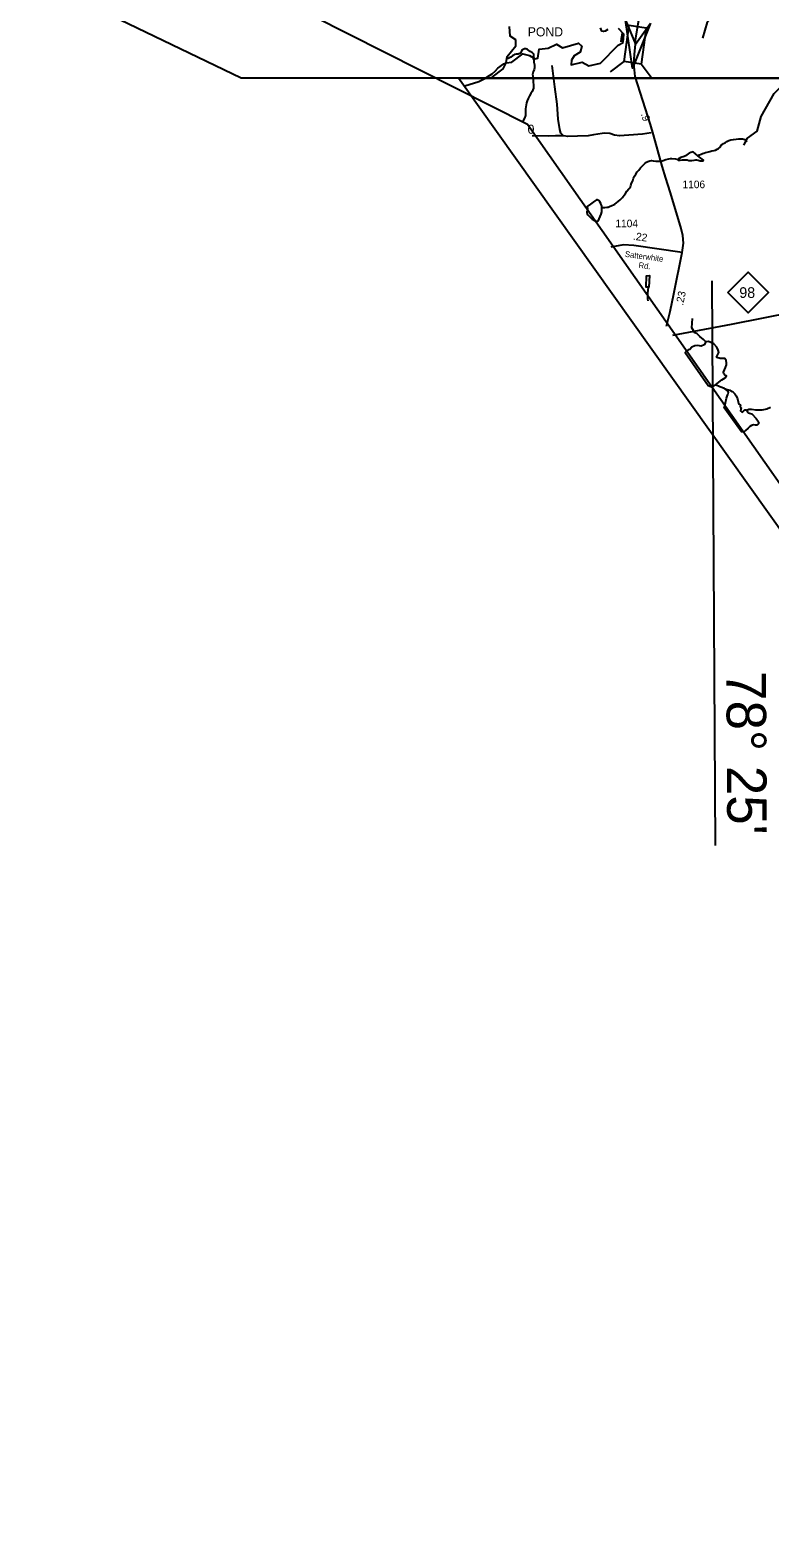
# Model space of a CAD drawing. Extents: x 2126262 to 2293712, y 749403 to 919119.
# Drawn here: x 2161408 to 2173567, y 787075 to 811845 of the extents above; entities that cross this region are included whole.
import ezdxf

# ---------------------------------------------------------------- set-up
doc = ezdxf.new("R2010")
doc.units = 0
for name, color, linetype in [('Exist Boundary Political CountyLine', 7, 'Continuous'), ('Exist Hydrographic Creek Single Shore', 7, 'Continuous'), ('Exist Hydrographic Lake Shore', 7, 'Continuous'), ('Exist Hydrographic Misc Water Feature', 7, 'Continuous'), ('Exist Hydrographic Pond Over 1500 Sq Ft', 7, 'Continuous'), ('Exist Hydrographic Pond Over 1500 Sq Ft Label', 7, 'Continuous'), ('Exist Road Non-System Type 51', 7, 'Continuous'), ('Exist Road Primary NC Attributed', 7, 'Continuous'), ('Exist Road Primary NC Shield CELL', 7, 'Continuous'), ('Exist Road Primary NC Shield Number Label', 7, 'Continuous'), ('Exist Road Secondary Mileage Hundredths English Label', 7, 'Continuous'), ('Exist Road Secondary Structure Standard Bridge Attributed CELL', 7, 'Continuous'), ('Exist Road Secondary Structure Standard Bridge CELL', 7, 'Continuous'), ('Exist Road Secondary Type 51 Attributed', 7, 'Continuous'), ('Exist Road Secondary Type 51 Label', 7, 'Continuous'), ('Exist Road Secondary Type 51 Number Label', 7, 'Continuous'), ('Map Preparation Inset Cut Line', 7, 'Continuous'), ('Map Preparation Longitude Latitude Lines', 7, 'Continuous')]:
    doc.layers.add(name, color=color, linetype=linetype)

msp = doc.modelspace()

# ---------------------------------------------------------------- linework, layer by layer
at = {"layer": 'Exist Boundary Political CountyLine'}
msp.add_lwpolyline([(2192123, 787075), (2191946, 788440), (2191462, 794425), (2179296, 796467), (2169585, 810292), (2151371, 819486), (2149836, 820238), (2146071, 821922), (2135812, 826367), (2134134, 827150), (2133839, 827270)], dxfattribs=at)
at = {"layer": 'Exist Hydrographic Creek Single Shore'}
for points in [[(2168555, 810932), (2168786, 811002), (2168880, 811051), (2168958, 811101), (2169003, 811125), (2169052, 811170), (2169097, 811219), (2169195, 811289), (2169235, 811309)], [(2172514, 806725), (2172476, 806763), (2172416, 806812), (2172367, 806861), (2172336, 806872), (2172287, 806952), (2172297, 807110)], [(2172824, 805959), (2172745, 805986), (2172675, 806017)], [(2173580, 805646), (2173517, 805618), (2173436, 805604), (2173338, 805604), (2173268, 805615), (2173223, 805611), (2173188, 805597)]]:
    msp.add_lwpolyline(points, dxfattribs=at)
at = {"layer": 'Exist Hydrographic Lake Shore'}
for points in [[(2169235, 811309), (2169251, 811410), (2169391, 811585), (2169391, 811686), (2169299, 811744), (2169290, 811902)], [(2170904, 811853), (2170859, 811828), (2170834, 811820), (2170807, 811827), (2170783, 811880)], [(2171156, 811642), (2171165, 811776), (2171078, 811872)], [(2169235, 811309), (2169326, 811320), (2169509, 811454), (2169617, 811429), (2169709, 811371), (2169751, 811387), (2169775, 811531), (2169925, 811547), (2170058, 811613), (2170158, 811556), (2170424, 811632), (2170475, 811582), (2170450, 811484), (2170350, 811424), (2170309, 811349), (2170301, 811274), (2170484, 811316), (2170593, 811258), (2170784, 811303), (2171074, 811596), (2171156, 811642)]]:
    msp.add_lwpolyline(points, dxfattribs=at)
at = {"layer": 'Exist Hydrographic Misc Water Feature'}
for p, q in [((2171141, 811788), (2171125, 811700)), ((2171125, 811700), (2171116, 811654))]:
    msp.add_line(p, q, dxfattribs=at)
for points in [[(2169690, 811356), (2169686, 811360), (2169680, 811368), (2169682, 811386), (2169686, 811414), (2169687, 811430), (2169687, 811440), (2169686, 811452), (2169677, 811462), (2169665, 811472), (2169629, 811494), (2169605, 811512), (2169583, 811526), (2169571, 811532), (2169555, 811537), (2169541, 811539), (2169533, 811537), (2169513, 811529), (2169501, 811523), (2169493, 811515), (2169482, 811487), (2169475, 811475), (2169467, 811467), (2169456, 811459), (2169443, 811455), (2169432, 811451), (2169398, 811448), (2169372, 811442), (2169355, 811434), (2169342, 811428), (2169310, 811400), (2169288, 811388), (2169278, 811382), (2169268, 811380), (2169262, 811384)], [(2173141, 809956), (2173199, 810072), (2173357, 810184), (2173422, 810425), (2173636, 810802), (2173843, 811011), (2174027, 811046), (2174134, 811172), (2174159, 811270), (2174125, 811336), (2174132, 811520), (2174215, 811630)], [(2169004, 811072), (2169185, 811208), (2169235, 811309)], [(2169690, 811356), (2169688, 811350), (2169688, 811336), (2169690, 811316), (2169698, 811276), (2169701, 811248), (2169697, 811228), (2169691, 811198), (2169677, 811162), (2169671, 811138), (2169668, 811116), (2169669, 811092), (2169674, 811042), (2169678, 810988), (2169682, 810944), (2169683, 810914), (2169680, 810890), (2169671, 810864), (2169659, 810838), (2169639, 810806), (2169615, 810764), (2169594, 810724), (2169580, 810686), (2169568, 810648), (2169562, 810616), (2169552, 810551), (2169549, 810503), (2169551, 810462), (2169549, 810442), (2169535, 810401), (2169512, 810360), (2169502, 810334)], [(2172386, 809778), (2172410, 809796), (2172436, 809808), (2172458, 809818), (2172480, 809826), (2172508, 809832), (2172537, 809842), (2172579, 809851), (2172615, 809861), (2172650, 809867), (2172675, 809875), (2172702, 809887), (2172721, 809901), (2172749, 809923), (2172775, 809958), (2172783, 809966), (2172803, 809980), (2172831, 809996), (2172858, 810016), (2172891, 810030), (2172928, 810040), (2172971, 810049), (2173014, 810053), (2173054, 810057), (2173091, 810059), (2173115, 810058), (2173138, 810054), (2173158, 810046)], [(2173158, 810046), (2173178, 810024), (2173186, 810012)], [(2170805, 808935), (2170811, 808933), (2170835, 808933), (2170857, 808933), (2170885, 808935), (2170907, 808939), (2170931, 808948), (2170967, 808962), (2170995, 808976), (2171019, 808988), (2171045, 809006), (2171074, 809031), (2171106, 809057), (2171129, 809077), (2171144, 809095), (2171158, 809113), (2171172, 809135), (2171192, 809163), (2171216, 809197), (2171249, 809237), (2171265, 809256), (2171274, 809272), (2171283, 809294), (2171295, 809328), (2171313, 809370), (2171328, 809412), (2171344, 809448), (2171362, 809480), (2171388, 809516), (2171412, 809546), (2171441, 809580), (2171463, 809606), (2171485, 809629), (2171511, 809653), (2171537, 809673), (2171563, 809687), (2171595, 809695), (2171623, 809702), (2171651, 809700), (2171695, 809694), (2171739, 809690), (2171759, 809690), (2171781, 809694), (2171811, 809702), (2171856, 809717), (2171909, 809733), (2171934, 809737), (2171958, 809737), (2172017, 809728), (2172058, 809722)], [(2172386, 809778), (2172304, 809847), (2172266, 809835), (2172240, 809821), (2172224, 809811), (2172182, 809782), (2172158, 809770), (2172106, 809752), (2172074, 809738), (2172066, 809732), (2172058, 809726), (2172058, 809722)], [(2172058, 809722), (2172058, 809718), (2172061, 809708), (2172070, 809706), (2172095, 809708), (2172125, 809712), (2172152, 809716), (2172179, 809716), (2172209, 809713), (2172235, 809705), (2172260, 809701), (2172285, 809701), (2172325, 809709), (2172350, 809714), (2172362, 809713), (2172390, 809710), (2172419, 809700), (2172444, 809696), (2172463, 809698), (2172471, 809700), (2172477, 809708), (2172410, 809760), (2172386, 809778)], [(2170805, 808935), (2170803, 808953), (2170789, 808995), (2170773, 809025), (2170759, 809043), (2170742, 809053), (2170731, 809057), (2170718, 809058), (2170715, 809057), (2170661, 809020), (2170617, 808988), (2170565, 808946), (2170563, 808938), (2170565, 808931), (2170570, 808914), (2170570, 808896), (2170568, 808878), (2170558, 808862), (2170556, 808852), (2170556, 808848), (2170562, 808828), (2170576, 808808), (2170612, 808772), (2170646, 808740), (2170685, 808716), (2170706, 808709), (2170721, 808706), (2170731, 808707), (2170742, 808711), (2170749, 808717), (2170762, 808743), (2170792, 808819), (2170804, 808861), (2170808, 808893), (2170807, 808921), (2170805, 808935)], [(2171568, 807622), (2171536, 807624), (2171537, 807807), (2171587, 807812), (2171580, 807622), (2171568, 807622)], [(2171568, 807622), (2171561, 807572), (2171557, 807522), (2171555, 807475), (2171555, 807428), (2171561, 807399)]]:
    msp.add_lwpolyline(points, dxfattribs=at)
at = {"layer": 'Exist Hydrographic Pond Over 1500 Sq Ft'}
for points in [[(2172675, 806017), (2172778, 806098), (2172831, 806133), (2172852, 806164), (2172831, 806171), (2172810, 806196), (2172806, 806224), (2172820, 806266), (2172838, 806304), (2172852, 806346), (2172852, 806381), (2172848, 806420), (2172827, 806448), (2172789, 806448), (2172750, 806448), (2172698, 806466), (2172691, 806473), (2172712, 806518), (2172726, 806550), (2172719, 806588), (2172698, 806637), (2172649, 806693), (2172586, 806721), (2172551, 806732), (2172514, 806725), (2172485, 806672), (2172436, 806655), (2172383, 806662), (2172334, 806658), (2172285, 806637), (2172250, 806599), (2172226, 806592), (2172194, 806567), (2172173, 806550), (2172555, 806007), (2172597, 805989), (2172617, 805979)], [(2172866, 805943), (2172908, 805932), (2172924, 805917), (2172947, 805910), (2172966, 805897), (2172991, 805867), (2173014, 805837), (2173034, 805786), (2173048, 805739), (2173050, 805714), (2173065, 805700), (2173084, 805681), (2173081, 805660), (2173094, 805640), (2173092, 805613), (2173085, 805593), (2173104, 805573), (2173118, 805567), (2173141, 805590), (2173160, 805605), (2173178, 805609), (2173188, 805597), (2173197, 805571), (2173208, 805559), (2173234, 805553), (2173270, 805539), (2173343, 805466), (2173382, 805412), (2173387, 805388), (2173375, 805369), (2173356, 805356), (2173330, 805353), (2173301, 805358), (2173266, 805349), (2173239, 805332), (2173209, 805305), (2173166, 805270), (2173150, 805252), (2173131, 805245), (2173114, 805244), (2173099, 805243), (2172815, 805642), (2172828, 805666), (2172839, 805721), (2172855, 805797), (2172867, 805834), (2172877, 805858), (2172884, 805878), (2172888, 805892), (2172876, 805909), (2172869, 805912), (2172860, 805925), (2172851, 805934), (2172824, 805959)]]:
    msp.add_lwpolyline(points, close=True, dxfattribs=at)
at = {"layer": 'Exist Road Non-System Type 51'}
for points in [[(2172236, 812915), (2172311, 812791), (2172400, 812707), (2172598, 812615), (2172635, 812578), (2172657, 812503), (2172640, 812366), (2172609, 812229), (2172605, 812130), (2172605, 812066), (2172589, 812030), (2172536, 811974), (2172460, 811711)], [(2170173, 810106), (2170129, 810151), (2170114, 810211), (2170085, 810384), (2170070, 810628), (2170034, 810911), (2169988, 811265)], [(2170173, 810106), (2170041, 810111), (2169928, 810104), (2169662, 810108)], [(2171615, 810160), (2171476, 810137), (2171250, 810122), (2171093, 810107), (2171015, 810117), (2170936, 810148), (2170855, 810151), (2170809, 810146), (2170667, 810127), (2170578, 810109), (2170405, 810105), (2170244, 810097), (2170173, 810106)]]:
    msp.add_lwpolyline(points, dxfattribs=at)
at = {"layer": 'Exist Road Primary NC Attributed'}
msp.add_lwpolyline([(2171974, 806834), (2172938, 807015), (2175456, 807512), (2175922, 807600), (2176105, 807639)], dxfattribs=at)
at = {"layer": 'Exist Road Primary NC Shield CELL'}
msp.add_lwpolyline([(2172878, 807536), (2173211, 807869), (2173544, 807536), (2173211, 807203)], close=True, dxfattribs=at)
at = {"layer": 'Exist Road Secondary Structure Standard Bridge Attributed CELL'}
msp.add_lwpolyline([(2171604, 811962), (2171311, 811218), (2171193, 812009), (2171356, 811615)], close=True, dxfattribs=at)
at = {"layer": 'Exist Road Secondary Structure Standard Bridge CELL'}
for p, q in [((2170950, 811161), (2171171, 811327)), ((2171616, 811066), (2171450, 811286))]:
    msp.add_line(p, q, dxfattribs=at)
msp.add_lwpolyline([(2171171, 811327), (2171257, 811925), (2171536, 811885), (2171450, 811286)], close=True, dxfattribs=at)
at = {"layer": 'Exist Road Secondary Type 51 Attributed'}
for points in [[(2171356, 811615), (2171360, 811681), (2171403, 811947), (2171430, 812106), (2171484, 812285), (2171586, 812519), (2171687, 812748), (2171784, 812953)], [(2172124, 808191), (2172145, 808345), (2172136, 808469), (2172110, 808586), (2172068, 808734), (2171929, 809188), (2171858, 809412), (2171798, 809612), (2171656, 810126), (2171607, 810294), (2171478, 810687), (2171355, 811081), (2171340, 811192), (2171332, 811291), (2171341, 811444), (2171356, 811615)], [(2172124, 808191), (2171334, 808305), (2171161, 808316), (2170955, 808277)], [(2171870, 806981), (2171931, 807225), (2171990, 807510), (2172124, 808191)]]:
    msp.add_lwpolyline(points, dxfattribs=at)
at = {"layer": 'Map Preparation Inset Cut Line'}
for points in [[(2133630, 852885), (2189691, 852885), (2189691, 811055), (2164878, 811055), (2133665, 826055)], [(2168451, 811055), (2189691, 811055), (2189691, 794536), (2179258, 795893)]]:
    msp.add_lwpolyline(points, close=True, dxfattribs=at)
at = {"layer": 'Map Preparation Longitude Latitude Lines'}
msp.add_line((2172672, 798451), (2172617, 807728), dxfattribs=at)

# ---------------------------------------------------------------- texts
at = {"layer": 'Exist Boundary Political CountyLine'}
msp.add_text('0', height=150, dxfattribs=at).set_placement((2169585, 810142))
at = {"layer": 'Exist Hydrographic Pond Over 1500 Sq Ft Label'}
msp.add_text('POND', height=150, dxfattribs=at).set_placement((2169588, 811742))
at = {"layer": 'Exist Road Primary NC Shield Number Label'}
msp.add_text('98', height=175, dxfattribs=at).set_placement((2173065, 807446))
at = {"layer": 'Exist Road Secondary Mileage Hundredths English Label'}
for s, rotation, p in [('.9', 288.253, (2171444, 810466)), ('.22', 351.7786, (2171313, 808403)), ('.23', 78.3761, (2172141, 807315))]:
    msp.add_text(s, height=125, rotation=rotation, dxfattribs=at).set_placement(p)
at = {"layer": 'Exist Road Secondary Type 51 Label'}
for s, p in [('Satterwhite', (2171180, 808122)), ('Rd.', (2171404, 807940))]:
    msp.add_text(s, height=95, rotation=352.3469, dxfattribs=at).set_placement(p)
at = {"layer": 'Exist Road Secondary Type 51 Number Label'}
for s, p in [('1106', (2172131, 809248)), ('1104', (2171028, 808606))]:
    msp.add_text(s, height=125, dxfattribs=at).set_placement(p)
at = {"layer": 'Map Preparation Longitude Latitude Lines'}
msp.add_text("78° 25'", height=650, rotation=270.3367, dxfattribs=at).set_placement((2172852, 801312))

doc.saveas('drawing.dxf')
